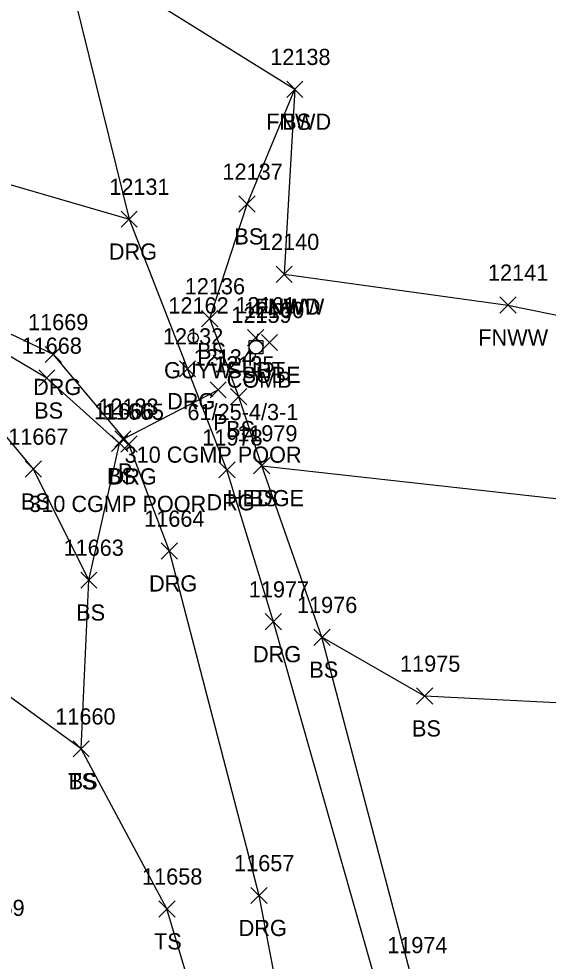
# Model space of a CAD drawing. Extents: x 1482574 to 1485769, y 580696 to 595649.
# Drawn here: x 1482683.1 to 1482748.5, y 583544.3 to 583660.6 of the extents above; entities that cross this region are included whole.
import ezdxf

# ---------------------------------------------------------------- set-up
doc = ezdxf.new("R2010")
doc.units = 0
for name, color, linetype in [('D_A', 7, 'Continuous'), ('D_C', 7, 'Continuous'), ('D_I', 7, 'Continuous'), ('D_TIC', 7, 'Continuous'), ('DCP', 7, 'Continuous'), ('L_A', 7, 'Continuous'), ('L_I', 7, 'Continuous'), ('L_TIC', 7, 'Continuous'), ('LAHR', 7, 'Continuous'), ('LELB', 7, 'Continuous'), ('LFNC', 7, 'Continuous'), ('R_A', 7, 'Continuous'), ('R_I', 7, 'Continuous'), ('R_TIC', 7, 'Continuous'), ('RDG', 7, 'Continuous'), ('U_A', 7, 'Continuous'), ('U_C', 7, 'Continuous'), ('U_I', 7, 'Continuous'), ('U_TIC', 7, 'Continuous'), ('UP', 7, 'Continuous'), ('UPGW', 7, 'Continuous')]:
    doc.layers.add(name, color=color, linetype=linetype)

msp = doc.modelspace()

# ---------------------------------------------------------------- linework, layer by layer
at = {"layer": 'D_TIC'}
for points in [[(1482706.74, 583613.82), (1482708.74, 583615.82)], [(1482708.74, 583613.82), (1482706.74, 583615.82)], [(1482694.97, 583607.74), (1482696.97, 583609.74)], [(1482696.97, 583607.74), (1482694.97, 583609.74)]]:
    msp.add_lwpolyline(points, dxfattribs=at)
at = {"layer": 'DCP'}
msp.add_lwpolyline([(1482695.97, 583608.74), (1482707.74, 583614.82)], dxfattribs=at)
at = {"layer": 'L_TIC'}
for points in [[(1482716.2, 583650.92), (1482718.2, 583652.92)], [(1482718.2, 583650.92), (1482716.2, 583652.92)], [(1482716.2, 583650.92), (1482718.2, 583652.92)], [(1482718.2, 583650.92), (1482716.2, 583652.92)], [(1482710.3, 583636.76), (1482712.3, 583638.76)], [(1482712.3, 583636.76), (1482710.3, 583638.76)], [(1482714.89, 583628.09), (1482716.89, 583630.09)], [(1482716.89, 583628.09), (1482714.89, 583630.09)], [(1482714.89, 583628.09), (1482716.89, 583630.09)], [(1482716.89, 583628.09), (1482714.89, 583630.09)], [(1482742.5, 583624.29), (1482744.5, 583626.29)], [(1482744.5, 583624.29), (1482742.5, 583626.29)], [(1482705.7, 583622.61), (1482707.7, 583624.61)], [(1482707.7, 583622.61), (1482705.7, 583624.61)], [(1482685.6, 583615.27), (1482687.6, 583617.27)], [(1482687.6, 583615.27), (1482685.6, 583617.27)], [(1482709.28, 583612.97), (1482711.28, 583614.97)], [(1482711.28, 583612.97), (1482709.28, 583614.97)], [(1482694.58, 583607.19), (1482696.58, 583609.19)], [(1482696.58, 583607.19), (1482694.58, 583609.19)], [(1482712.12, 583604.45), (1482714.12, 583606.45)], [(1482714.12, 583604.45), (1482712.12, 583606.45)], [(1482712.12, 583604.45), (1482714.12, 583606.45)], [(1482714.12, 583604.45), (1482712.12, 583606.45)], [(1482683.94, 583604.04), (1482685.94, 583606.04)], [(1482685.94, 583604.04), (1482683.94, 583606.04)], [(1482690.78, 583590.33), (1482692.78, 583592.33)], [(1482692.78, 583590.33), (1482690.78, 583592.33)], [(1482690.78, 583590.33), (1482692.78, 583592.33)], [(1482692.78, 583590.33), (1482690.78, 583592.33)], [(1482719.55, 583583.27), (1482721.55, 583585.27)], [(1482721.55, 583583.27), (1482719.55, 583585.27)], [(1482719.55, 583583.27), (1482721.55, 583585.27)], [(1482721.55, 583583.27), (1482719.55, 583585.27)], [(1482732.22, 583576.02), (1482734.22, 583578.02)], [(1482734.22, 583576.02), (1482732.22, 583578.02)], [(1482689.84, 583569.5), (1482691.84, 583571.5)], [(1482691.84, 583569.5), (1482689.84, 583571.5)], [(1482689.84, 583569.5), (1482691.84, 583571.5)], [(1482691.84, 583569.5), (1482689.84, 583571.5)], [(1482700.42, 583549.74), (1482702.42, 583551.74)], [(1482702.42, 583549.74), (1482700.42, 583551.74)]]:
    msp.add_lwpolyline(points, dxfattribs=at)
at = {"layer": 'LAHR'}
msp.add_lwpolyline([(1482713.12, 583605.45), (1482752.75, 583601.03), (1482801.52, 583599.03), (1482841.65, 583594.44), (1482883.99, 583591.12)], dxfattribs=at)
at = {"layer": 'LELB'}
for points in [[(1482968.9, 583173.89), (1482948.74, 583214.65), (1482933.03, 583243.69), (1482909.32, 583278.52), (1482881.52, 583319.19), (1482857.64, 583347.8), (1482828.36, 583384.8), (1482818.77, 583401), (1482792.64, 583435.36), (1482771.56, 583468.07), (1482752.99, 583495.5), (1482740.82, 583518.9), (1482731.62, 583542.27), (1482720.55, 583584.27), (1482713.12, 583605.45), (1482710.28, 583613.97), (1482706.7, 583623.61), (1482711.3, 583637.76), (1482717.2, 583651.92)], [(1482691.78, 583591.33), (1482684.94, 583605.04), (1482670.84, 583621.92), (1482651.03, 583624.21), (1482638.41, 583625.26), (1482638.66, 583626.08)], [(1482690.84, 583570.5), (1482691.78, 583591.33), (1482695.58, 583608.19), (1482686.6, 583616.27), (1482673.67, 583623.92), (1482650.92, 583625.27), (1482638.66, 583626.08)], [(1482709.51, 583523.58), (1482701.42, 583550.74), (1482690.84, 583570.5), (1482674.35, 583582.51), (1482668.06, 583606.79), (1482649.38, 583622.28), (1482637.65, 583624.49)], [(1483405.91, 583388.16), (1483361.51, 583379.59), (1483320.97, 583388.85), (1483285.57, 583395.96), (1483249.12, 583381.82), (1483212.27, 583377.6), (1483192.83, 583387.11), (1483162.24, 583404.86), (1483128.27, 583414.07), (1483081.61, 583428.1), (1483052.02, 583455.63), (1483006.6, 583487.37), (1482963.95, 583510.82), (1482938.87, 583512.47), (1482905.44, 583529.33), (1482865.49, 583551.87), (1482843.42, 583559.41), (1482806.39, 583573.3), (1482733.22, 583577.02), (1482720.55, 583584.27)]]:
    msp.add_lwpolyline(points, dxfattribs=at)
at = {"layer": 'LFNC'}
for points in [[(1482690.92, 583679.38), (1482692.01, 583667.62), (1482717.2, 583651.92), (1482715.89, 583629.09)], [(1482715.89, 583629.09), (1482743.5, 583625.29), (1482791.35, 583615.57)]]:
    msp.add_lwpolyline(points, dxfattribs=at)
at = {"layer": 'R_TIC'}
for points in [[(1482695.76, 583634.89), (1482697.76, 583636.89)], [(1482697.76, 583634.89), (1482695.76, 583636.89)], [(1482695.76, 583634.89), (1482697.76, 583636.89)], [(1482697.76, 583634.89), (1482695.76, 583636.89)], [(1482686.41, 583618.18), (1482688.41, 583620.18)], [(1482688.41, 583618.18), (1482686.41, 583620.18)], [(1482702.96, 583616.42), (1482704.96, 583618.42)], [(1482704.96, 583616.42), (1482702.96, 583618.42)], [(1482702.96, 583616.42), (1482704.96, 583618.42)], [(1482704.96, 583616.42), (1482702.96, 583618.42)], [(1482695.73, 583607.13), (1482697.73, 583609.13)], [(1482697.73, 583607.13), (1482695.73, 583609.13)], [(1482707.82, 583603.94), (1482709.82, 583605.94)], [(1482709.82, 583603.94), (1482707.82, 583605.94)], [(1482700.72, 583593.92), (1482702.72, 583595.92)], [(1482702.72, 583593.92), (1482700.72, 583595.92)], [(1482713.55, 583585.19), (1482715.55, 583587.19)], [(1482715.55, 583585.19), (1482713.55, 583587.19)], [(1482711.78, 583551.39), (1482713.78, 583553.39)], [(1482713.78, 583551.39), (1482711.78, 583553.39)]]:
    msp.add_lwpolyline(points, dxfattribs=at)
at = {"layer": 'RDG'}
for points in [[(1482688.76, 583679.48), (1482689.26, 583666.27), (1482696.76, 583635.89)], [(1482716.44, 583533.52), (1482712.78, 583552.39), (1482701.72, 583594.92), (1482696.73, 583608.13), (1482687.41, 583619.18), (1482674.35, 583625.41), (1482652.28, 583627.34), (1482638.32, 583628.18), (1482637.57, 583625.83), (1482637.65, 583624.49), (1482637.71, 583621.76), (1482628.62, 583623.2), (1482628.52, 583626.36), (1482631.46, 583632.35), (1482629.48, 583643.26), (1482630, 583654.47), (1482629.27, 583669.86), (1482649.54, 583672.19), (1482655.22, 583648.23), (1482663.36, 583644.74), (1482679.03, 583641.05), (1482696.76, 583635.89), (1482703.96, 583617.42)], [(1482855.54, 583346.75), (1482826.8, 583383.4), (1482815.1, 583398.67), (1482789.48, 583433.36), (1482767.86, 583464.95), (1482749.85, 583492.91), (1482737.36, 583516.31), (1482727.95, 583539.14), (1482714.55, 583586.19), (1482708.82, 583604.94), (1482703.96, 583617.42)]]:
    msp.add_lwpolyline(points, dxfattribs=at)
at = {"layer": 'U_TIC'}
for points in [[(1482711.38, 583620.26), (1482713.38, 583622.26)], [(1482713.38, 583620.26), (1482711.38, 583622.26)], [(1482713.08, 583619.67), (1482715.08, 583621.67)], [(1482715.08, 583619.67), (1482713.08, 583621.67)]]:
    msp.add_lwpolyline(points, dxfattribs=at)
at = {"layer": 'UP'}
for p, q in [((1482712.65, 583621.75), (1482712.4, 583620.92)), ((1482711.57, 583619.25), (1482711.57, 583620.92)), ((1482711.57, 583620.92), (1482713.24, 583620.92)), ((1482712.4, 583620.08), (1482712.4, 583620.08)), ((1482713.24, 583620.92), (1482713.24, 583619.25)), ((1482713.24, 583619.25), (1482711.57, 583619.25)), ((1482712.15, 583618.42), (1482712.4, 583619.25))]:
    msp.add_line(p, q, dxfattribs=at)
msp.add_circle((1482712.4, 583620.08), 0.833, dxfattribs=at)
at = {"layer": 'UPGW'}
for radius in [0.625, 0.0833]:
    msp.add_circle((1482704.67, 583621.24), radius, dxfattribs=at)

# ---------------------------------------------------------------- texts
at = {"layer": 'D_A'}
for p in [(1482707.12, 583609.82), (1482695.35, 583603.74)]:
    msp.add_text('P', height=2, dxfattribs=at).set_placement(p)
at = {"layer": 'D_C'}
for p in [(1482696.19, 583605.82), (1482684.42, 583599.74)]:
    msp.add_text('310 CGMP POOR', height=2, dxfattribs=at).set_placement(p)
at = {"layer": 'D_I'}
for s, p in [('12134', (1482704.71, 583617.82)), ('12133', (1482692.95, 583611.74))]:
    msp.add_text(s, height=2, dxfattribs=at).set_placement(p)
at = {"layer": 'L_A'}
for s, p in [('FNWD', (1482713.66, 583646.92)), ('BS', (1482715.64, 583646.92)), ('BS', (1482709.74, 583632.76)), ('FNWW', (1482712.23, 583624.09)), ('FNWD', (1482712.35, 583624.09)), ('FNWW', (1482739.85, 583620.29)), ('BS', (1482705.14, 583618.61)), ('BS', (1482685.04, 583611.27)), ('BS', (1482708.72, 583608.97)), ('BS', (1482694.02, 583603.19)), ('BS', (1482683.39, 583600.04)), ('HEDGE', (1482708.82, 583600.45)), ('BS', (1482711.56, 583600.45)), ('BS', (1482690.22, 583586.33)), ('BS', (1482690.22, 583586.33)), ('BS', (1482718.99, 583579.27)), ('BS', (1482718.99, 583579.27)), ('BS', (1482731.66, 583572.02)), ('TS', (1482689.25, 583565.5)), ('BS', (1482689.29, 583565.5)), ('TS', (1482699.83, 583545.74))]:
    msp.add_text(s, height=2, dxfattribs=at).set_placement(p)
at = {"layer": 'L_I'}
for s, p in [('12138', (1482714.17, 583654.92)), ('12138', (1482714.17, 583654.92)), ('12137', (1482708.27, 583640.76)), ('12140', (1482712.78, 583632.09)), ('12140', (1482712.78, 583632.09)), ('12141', (1482741.04, 583628.29)), ('12136', (1482703.62, 583626.61)), ('11668', (1482683.48, 583619.27)), ('12135', (1482707.25, 583616.97)), ('11666', (1482692.41, 583611.19)), ('11667', (1482681.83, 583608.04)), ('11979', (1482710.09, 583608.45)), ('11979', (1482710.09, 583608.45)), ('11663', (1482688.66, 583594.33)), ('11663', (1482688.66, 583594.33)), ('11976', (1482717.47, 583587.27)), ('11976', (1482717.47, 583587.27)), ('11975', (1482730.19, 583580.02)), ('11660', (1482687.64, 583573.5)), ('11660', (1482687.64, 583573.5)), ('11658', (1482698.35, 583553.74)), ('11659', (1482676.42, 583549.87)), ('11974', (1482728.6, 583545.27)), ('11974', (1482728.6, 583545.27))]:
    msp.add_text(s, height=2, dxfattribs=at).set_placement(p)
at = {"layer": 'R_A'}
for p in [(1482694.25, 583630.89), (1482694.25, 583630.89), (1482684.9, 583614.18), (1482701.44, 583612.42), (1482701.44, 583612.42), (1482694.22, 583603.13), (1482706.3, 583599.94), (1482699.21, 583589.92), (1482712.04, 583581.19), (1482710.27, 583547.39)]:
    msp.add_text('DRG', height=2, dxfattribs=at).set_placement(p)
at = {"layer": 'R_I'}
for s, p in [('12131', (1482694.3, 583638.89)), ('12131', (1482694.3, 583638.89)), ('11669', (1482684.28, 583622.18)), ('12132', (1482700.93, 583620.42)), ('12132', (1482700.93, 583620.42)), ('11665', (1482693.61, 583611.13)), ('11978', (1482705.79, 583607.94)), ('11664', (1482698.61, 583597.92)), ('11977', (1482711.52, 583589.19)), ('11657', (1482709.71, 583555.39))]:
    msp.add_text(s, height=2, dxfattribs=at).set_placement(p)
at = {"layer": 'U_A'}
for s, p in [('GUYW', (1482701.06, 583616.24)), ('SUBT', (1482708.87, 583616.26)), ('COMB', (1482708.79, 583615.08)), ('SUBE', (1482710.62, 583615.67))]:
    msp.add_text(s, height=2, dxfattribs=at).set_placement(p)
at = {"layer": 'U_C'}
msp.add_text('61/25-4/3-1', height=2, dxfattribs=at).set_placement((1482703.95, 583611.08))
at = {"layer": 'U_I'}
for s, p in [('12162', (1482701.6, 583624.24)), ('12161', (1482709.87, 583624.26)), ('12159', (1482709.37, 583623.08)), ('12160', (1482710.92, 583623.67))]:
    msp.add_text(s, height=2, dxfattribs=at).set_placement(p)

doc.saveas('drawing.dxf')
